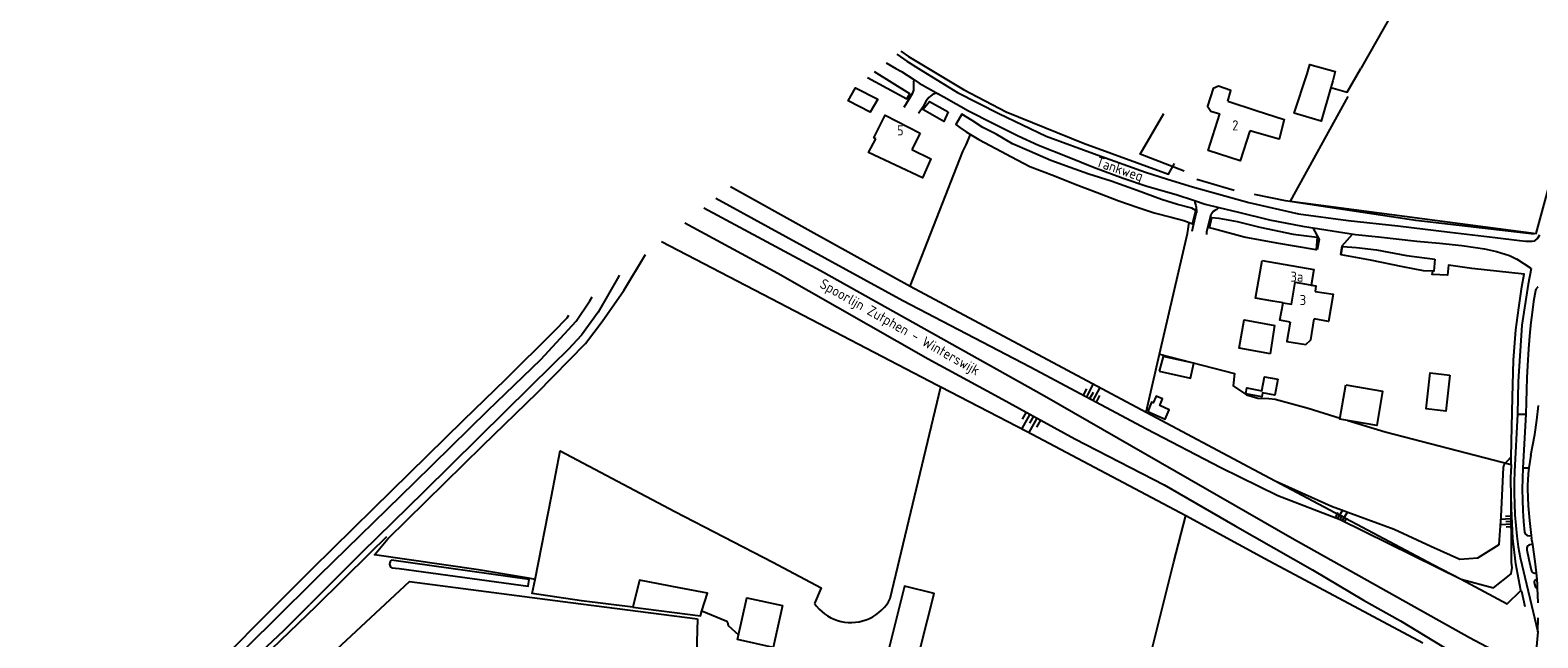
# Model space of a CAD drawing. Header units: metres. Extents: x 226218 to 240385, y 439369 to 449677.
# Tile 330 of 353: x 237457 to 237828, y 447860 to 448009. Entities that reach past the tile are written whole.
import ezdxf

# ---------------------------------------------------------------- set-up
doc = ezdxf.new("R2010")
doc.units = ezdxf.units.M
doc.header["$MEASUREMENT"] = 0
for name, color, linetype in [('ASSPOOR', 253, 'Continuous'), ('BIJGEBOUW', 4, 'Continuous'), ('DAKRAND', 4, 'Continuous'), ('DAKRAND-BYG', 4, 'Continuous'), ('HEG', 253, 'Continuous'), ('HEK', 253, 'Continuous'), ('HOOFDGEBOUW', 4, 'Continuous'), ('HUISNUMMER', 253, 'Continuous'), ('INSTEEKSLOOT', 153, 'Continuous'), ('KANTVERH', 253, 'Continuous'), ('OVLIJNOBJ', 253, 'Continuous'), ('RASTER', 253, 'Continuous'), ('STRAATNAAM', 253, 'Continuous'), ('TALUD', 253, 'Continuous'), ('TUSSENMUUR', 253, 'Continuous')]:
    doc.layers.add(name, color=color, linetype=linetype)
doc.styles.get("Standard").update_dxf_attribs({"font": 'iso.shx'})

# ---------------------------------------------------------------- blocks, each defined once
blk = doc.blocks.new('TA', base_point=(75009.5, 300012))
for p, q in [((75009.5, 300012.5), (75010, 300012.5)), ((75009.5, 300012.25), (75010.5, 300012.25)), ((75009.5, 300012), (75010, 300012)), ((75009.5, 300011.75), (75010.5, 300011.75)), ((75009.5, 300011.5), (75010, 300011.5))]:
    blk.add_line(p, q)

msp = doc.modelspace()

# ---------------------------------------------------------------- linework, layer by layer
at = {"layer": 'ASSPOOR'}
msp.add_lwpolyline([(237622.38, 447965.73), (237651.07, 447950.28), (237706.18, 447919.51), (237767.14, 447884.5), (237810.86, 447860.09), (237824.64, 447852.77), (237827.76, 447851.09), (237832.77, 447848.42), (237837.8, 447845.75), (237857.05, 447835.57), (237858.82, 447834.64), (237879.8, 447823.18), (237904.02, 447810.23), (237933.45, 447794.37), (237936.7, 447792.71), (237999.57, 447758.89), (238000, 447758.66)], dxfattribs=at)
at = {"layer": 'BIJGEBOUW'}
msp.add_lwpolyline([(237666.88, 447853.3), (237674.14, 447851.46), (237679.06, 447870.84), (237671.79, 447872.68), (237666.88, 447853.3)], dxfattribs=at)
at = {"layer": 'DAKRAND'}
msp.add_line((237761.87, 447929.83), (237762.87, 447936.8), dxfattribs=at)
for points in [[(237751.32, 447991.93), (237752.1, 447994.57), (237749.03, 447995.66), (237747.71, 447995.03), (237746.36, 447990.74), (237747.17, 447989.46), (237749.38, 447988.8)], [(237758.33, 447989.67), (237765.22, 447987.47), (237764, 447982.59), (237756.73, 447984.69)], [(237673.58, 447980.1), (237678.23, 447977.77), (237676.2, 447973.09), (237662.91, 447979.36), (237664.68, 447982.71)], [(237762.44, 447942.79), (237758.13, 447943.49), (237759.79, 447952.8)], [(237772.8, 447945.15), (237777.26, 447944.5), (237776.12, 447937.78), (237772.62, 447938.41)], [(237766.71, 447937.62), (237765.89, 447932.87), (237770.55, 447932.07), (237771.74, 447933.24), (237772.62, 447938.41)]]:
    msp.add_lwpolyline(points, dxfattribs=at)
at = {"layer": 'DAKRAND-BYG'}
for points in [[(237770.87, 447998.68), (237771.56, 448000.98), (237777.78, 447999.23), (237777.17, 447996.91)], [(237777.17, 447996.91), (237776.72, 447995.35), (237774.29, 447987.04), (237767.64, 447988.98), (237770.87, 447998.68)], [(237665.2, 447992.43), (237663.29, 447989.21), (237657.91, 447992), (237659.72, 447995.26), (237665.2, 447992.43)], [(237734.47, 447925.59), (237742.16, 447923.86), (237742.98, 447927.49), (237735.43, 447929.19), (237734.47, 447925.59)], [(237763.61, 447923.61), (237762.9, 447919.65), (237759.86, 447920.19), (237759.7, 447919.27), (237755.76, 447919.98), (237756.02, 447921.42), (237759.72, 447920.75), (237760.34, 447924.2), (237763.61, 447923.61)], [(237805.98, 447924.57), (237804.98, 447915.72), (237800.15, 447916.28), (237801.15, 447925.12), (237805.98, 447924.57)], [(237731.68, 447915.66), (237735.92, 447913.78), (237736.92, 447916.06), (237734.57, 447917.1), (237735.28, 447918.71), (237733.67, 447919.42), (237732.93, 447917.74), (237732.52, 447917.92), (237731.68, 447915.66)], [(237780.35, 447922.18), (237789.41, 447920.65), (237787.98, 447912.23), (237778.93, 447913.77), (237780.35, 447922.18)], [(237641.71, 447867.92), (237639.46, 447857.62), (237630.68, 447859.53), (237632.93, 447869.83), (237641.71, 447867.92)]]:
    msp.add_lwpolyline(points, dxfattribs=at)
at = {"layer": 'HEG'}
for p, q in [((237752.86, 447970.02), (237743.7, 447972.72)), ((237765.56, 447967.41), (237757.91, 447968.97))]:
    msp.add_line(p, q, dxfattribs=at)
msp.add_lwpolyline([(237740.62, 447974.73), (237729.8, 447978.94), (237735.56, 447988.95)], dxfattribs=at)
at = {"layer": 'HEK'}
msp.add_line((237766.8, 447967.38), (237780.95, 447993.09), dxfattribs=at)
for points in [[(237790.92, 448070.31), (237816.83, 448057.59), (237800.93, 448029.68), (237784.04, 448000)], [(237776.72, 447995.35), (237780.71, 447994.15), (237784.04, 448000)], [(237826.73, 447959.22), (237797.62, 447962.61), (237765.56, 447967.41)], [(237673.17, 447946.43), (237731.2, 447915.51), (237757.76, 447901.34), (237763.02, 447898.56), (237801.82, 447878.04), (237808.74, 447874.38), (237820.12, 447868.36), (237823.42, 447871.63), (237823.59, 447871.45), (237824.44, 447867.66)], [(237728.63, 447840.94), (237738.08, 447878.67), (237741.01, 447890.02)], [(237549.74, 447768.52), (237527.9, 447746.11), (237513.95, 447731.87), (237509.64, 447728.11), (237507.52, 447726.21), (237502.57, 447723.32), (237497.65, 447720.46), (237477.15, 447710.45), (237456.55, 447700.37), (237459.3, 447766.04), (237461.94, 447831.03), (237479.12, 447829.47), (237493.32, 447828.19), (237498.63, 447830.29), (237506.59, 447833.38), (237524.92, 447850.56), (237549.89, 447873.86), (237589.58, 447868.7), (237620.82, 447864.63)], [(237620.82, 447864.63), (237620.23, 447844.55), (237619.68, 447824.49), (237615.71, 447823.71), (237610.1, 447822.69), (237602.73, 447818.37), (237595.39, 447814.04), (237575.08, 447793.98), (237560.89, 447779.95)]]:
    msp.add_lwpolyline(points, dxfattribs=at)
at = {"layer": 'HOOFDGEBOUW'}
for p, q in [((237751.32, 447991.93), (237758.33, 447989.67)), ((237675.62, 447984.08), (237673.58, 447980.1)), ((237773.04, 447946.51), (237772.8, 447945.15)), ((237764.93, 447942.35), (237762.44, 447942.79))]:
    msp.add_line(p, q, dxfattribs=at)
for points in [[(237664.68, 447982.71), (237664.2, 447982.96), (237667.02, 447988.47), (237675.62, 447984.08)], [(237756.73, 447984.69), (237754.36, 447977.28), (237746.49, 447979.8), (237749.38, 447988.8)], [(237759.79, 447952.8), (237772.51, 447950.58), (237771.84, 447946.73), (237773.04, 447946.53), (237773.04, 447946.51)], [(237766.71, 447937.62), (237764.18, 447938.07), (237764.93, 447942.35)], [(237761.87, 447929.83), (237754.12, 447931.21), (237755.35, 447938.14), (237762.87, 447936.8)]]:
    msp.add_lwpolyline(points, dxfattribs=at)
at = {"layer": 'INSTEEKSLOOT'}
msp.add_line((237579.35, 447874.36), (237545.48, 447879.11), dxfattribs=at)
for points in [[(237662.64, 447997.73), (237672.33, 447992.51), (237673.09, 447993.76), (237664.41, 447999.14)], [(237682.5, 447989.29), (237681.41, 447986.96), (237676.23, 447989.89), (237677.91, 447991.84), (237682.5, 447989.29)], [(237743.46, 447965.04), (237742.46, 447965.66), (237738.97, 447966.5), (237734.99, 447967.76), (237729.03, 447969.94), (237722.59, 447972.25), (237717.11, 447974.02), (237712.55, 447975.62), (237707.79, 447977.39), (237702.55, 447979.67), (237698.3, 447981.48), (237694.29, 447983.8), (237691.07, 447985.47), (237688.43, 447987.18), (237685.86, 447988.78), (237684.42, 447986.24), (237685.35, 447985.46), (237686.96, 447984.37), (237688.03, 447983.72), (237690.05, 447982.49), (237694.23, 447980.27), (237698.1, 447978.23), (237702.59, 447975.91), (237708.66, 447973.56), (237713.73, 447971.52), (237719.21, 447969.51), (237724.48, 447967.4), (237729.01, 447965.9), (237733.19, 447964.47), (237737.43, 447963.45), (237740.48, 447962.57), (237741.85, 447962.09)], [(237741.85, 447962.09), (237742.61, 447961.82), (237743.46, 447965.04)], [(237773.36, 447958.53), (237773.06, 447955.41), (237763.36, 447957), (237755.38, 447958.49), (237747.78, 447960.53), (237746.85, 447960.84), (237747.43, 447963.34), (237749.14, 447963.14), (237753.66, 447962.39), (237759.18, 447960.97), (237767.4, 447959.24), (237773.36, 447958.53)], [(237802.3, 447953.08), (237802.03, 447950.17), (237801.82, 447950.17), (237799.5, 447950.2), (237794.43, 447951.18), (237786.48, 447952.81), (237779.26, 447954.2), (237779.56, 447956.22), (237783.02, 447955.95), (237787.95, 447955.41), (237795.31, 447954.03), (237802.3, 447953.08)], [(237601.55, 447949.17), (237601.44, 447948.94), (237596.35, 447940.08), (237592.26, 447934.39), (237588.94, 447930.89), (237585.14, 447927.09), (237573.58, 447915.72), (237553.34, 447895.82), (237538.22, 447880.97), (237533.76, 447876.55), (237525.41, 447868.19)], [(237515.89, 447863.57), (237527.77, 447875.41), (237551.16, 447898.2), (237569.22, 447915.9), (237582.22, 447928.44), (237590.91, 447937.88), (237594.28, 447942.85), (237594.86, 447943.86)], [(237545.48, 447879.11), (237545.29, 447878.91), (237545.14, 447878.67), (237545.05, 447878.4), (237545.03, 447878.12), (237545.07, 447877.84), (237545.17, 447877.57), (237545.33, 447877.34), (237545.54, 447877.15)], [(237545.54, 447877.15), (237547.38, 447877.01), (237579.11, 447872.69), (237579.35, 447874.36)], [(237491.2, 447841.07), (237491.99, 447841.24), (237492.57, 447841.42), (237493.36, 447841.59), (237494.35, 447841.8), (237495.21, 447842.11), (237496.34, 447842.59), (237497.19, 447843.03), (237498.08, 447843.45), (237499.35, 447844.17), (237500.51, 447845.06), (237502.18, 447846.3), (237503.76, 447847.43), (237518.96, 447861.77), (237525.41, 447868.19)], [(237484.11, 447844.55), (237485.62, 447844.52), (237486.88, 447844.48), (237487.71, 447844.49), (237489.01, 447844.49), (237489.76, 447844.49), (237490.75, 447844.6), (237491.47, 447844.77), (237492.36, 447845.01), (237493.18, 447845.18), (237493.76, 447845.32), (237494.65, 447845.56), (237495.75, 447845.98), (237496.53, 447846.42), (237497.46, 447846.94), (237498.21, 447847.39), (237499.44, 447848.21), (237501.32, 447849.58), (237503.64, 447851.61), (237515.89, 447863.57)]]:
    msp.add_lwpolyline(points, dxfattribs=at)
at = {"layer": 'KANTVERH'}
for p, q in [((237667.21, 448001.36), (237669.65, 448000)), ((237669.86, 448003.47), (237672.31, 448001.79)), ((237672.31, 448001.79), (237675.2, 448000)), ((237825.99, 447950.8), (237822.46, 447953.06)), ((237822.64, 447914.95), (237821.92, 447900.87)), ((237822.62, 447915), (237824.69, 447914.95)), ((237824.69, 447914.95), (237823.93, 447901.79)), ((237823.93, 447901.79), (237825.44, 447901.81)), ((237826.4, 447882.94), (237825.7, 447882.82)), ((237826.03, 447885.15), (237826.12, 447884.52)), ((237826.4, 447882.94), (237826.12, 447884.52)), ((237827, 447878.71), (237826.4, 447882.94)), ((237823.27, 447879.74), (237827.64, 447861.43)), ((237827.34, 447875.92), (237827, 447878.71)), ((237827.15, 447875.86), (237827.34, 447875.92)), ((237827.4, 447875.31), (237827.34, 447875.92)), ((237827.48, 447874.24), (237827.4, 447875.31)), ((237826.73, 447873.62), (237826.95, 447872.67)), ((237827.48, 447874.24), (237827.33, 447874.25)), ((237827.43, 447872.26), (237827.59, 447872.26)), ((237827.55, 447873.14), (237827.48, 447874.24)), ((237827.59, 447872.26), (237827.55, 447873.14)), ((237827.7, 447868.56), (237827.59, 447872.26)), ((237827.64, 447861.43), (237827.75, 447864.86)), ((237827.64, 447861.43), (237826.82, 447852.45))]:
    msp.add_line(p, q, dxfattribs=at)
for points in [[(237669.65, 448000), (237671.05, 447999.22), (237674.07, 447997.24), (237673.99, 447996.63), (237674, 447995.6), (237673.96, 447994.68), (237673.66, 447993.79), (237672.94, 447992.52), (237671.58, 447990.43)], [(237674.07, 447997.24), (237675.36, 447996.39), (237680.23, 447993.67), (237679.44, 447993.9), (237678.55, 447993.49), (237677.77, 447992.87), (237677.09, 447992.05), (237676.27, 447990.51), (237675.24, 447988.93)], [(237675.2, 448000), (237684.78, 447994.05), (237694.96, 447988.9), (237706.65, 447983.38), (237719.15, 447978.79), (237731.04, 447974.46), (237736.53, 447972.76), (237742.66, 447970.86), (237756.5, 447966.99), (237768.76, 447964.27), (237780.98, 447962.59), (237793.21, 447961.28), (237805.98, 447959.73), (237817.18, 447958.39), (237823.14, 447957.65), (237824.71, 447957.54), (237825.5, 447957.51), (237826.25, 447957.51), (237826.87, 447957.58), (237827.55, 447958.17), (237828.1, 447959.06)], [(237680.23, 447993.67), (237681.47, 447992.98), (237687.53, 447989.57), (237693.53, 447986.54), (237699.73, 447983.43), (237704.77, 447981.12), (237712.24, 447978.19), (237718.27, 447975.74), (237725.6, 447973.05), (237731.39, 447971.04), (237738.62, 447968.97), (237743.16, 447967.49), (237743.25, 447966.99), (237743.45, 447966.31), (237743.52, 447965.86), (237743.59, 447964.9), (237743.6, 447964.46), (237743.49, 447964.25), (237742.47, 447959.87)], [(237743.16, 447967.49), (237745.75, 447966.66), (237749.13, 447965.82), (237748.63, 447965.33), (237748.15, 447965.09), (237747.74, 447964.78), (237747.43, 447964.36), (237747.19, 447964.06), (237746.07, 447959.71), (237746.07, 447959.19)], [(237749.13, 447965.82), (237754, 447964.62), (237761.57, 447962.75), (237769.72, 447961.23), (237782.74, 447959.13), (237788.42, 447958.6), (237797.84, 447957.52), (237803.42, 447957.02), (237808.93, 447956.48), (237812.29, 447955.98), (237814.55, 447955.64), (237817.49, 447955), (237820.68, 447953.98), (237822.46, 447953.06)], [(237772.26, 447960.84), (237773.78, 447957.9), (237773.34, 447955.37)], [(237779.12, 447954.22), (237779.48, 447956.34), (237782.02, 447959.22)], [(237825.99, 447950.8), (237825.29, 447946.97), (237823.73, 447936.9), (237822.82, 447923), (237822.62, 447915), (237822.64, 447914.95)], [(237827.04, 447945.43), (237826.6, 447942.7), (237826.22, 447939.97)], [(237827.23, 447945.83), (237827.11, 447945.64), (237827.04, 447945.43)], [(237827.76, 447946.19), (237827.57, 447946.1), (237827.39, 447945.98), (237827.23, 447945.83)], [(237826.22, 447939.97), (237825.93, 447937.56), (237825.7, 447935.14)], [(237825.7, 447935.14), (237825.38, 447931.04), (237825.11, 447926.95)], [(237825.11, 447926.95), (237824.94, 447923.95), (237824.82, 447920.95)], [(237824.82, 447920.95), (237824.74, 447917.95), (237824.69, 447914.95)], [(237826.9, 447910.01), (237827.37, 447913.54), (237827.79, 447917.08)], [(237825.91, 447904.93), (237826.42, 447907.47), (237826.9, 447910.01)], [(237825.91, 447904.93), (237825.66, 447903.37), (237825.44, 447901.81)], [(237821.92, 447900.87), (237821.83, 447898.22), (237821.81, 447895.56), (237821.86, 447892.91), (237821.99, 447890.26), (237822.2, 447887.62), (237822.48, 447884.98), (237822.83, 447882.36), (237823.27, 447879.74)], [(237823.93, 447901.79), (237823.83, 447899.16), (237823.8, 447896.52), (237823.83, 447893.88), (237823.94, 447891.24), (237824.11, 447888.61), (237824.35, 447885.98)], [(237825.44, 447901.81), (237825.28, 447900.28), (237825.15, 447898.74)], [(237825.15, 447898.74), (237825.1, 447897.63), (237825.09, 447896.52)], [(237825.09, 447896.52), (237825.14, 447894.49), (237825.27, 447892.46)], [(237825.27, 447892.46), (237825.61, 447888.8), (237826.03, 447885.15)], [(237824.35, 447885.98), (237824.49, 447885.59), (237825.03, 447885.14), (237825.69, 447885.1), (237826.03, 447885.15)], [(237825.7, 447882.82), (237825.45, 447882.73), (237825.22, 447882.58), (237825.05, 447882.38), (237824.94, 447882.13), (237824.91, 447881.86), (237824.94, 447881.6)], [(237824.94, 447881.6), (237825.4, 447879.23), (237826, 447876.69)], [(237826, 447876.69), (237826.09, 447876.45), (237826.23, 447876.24), (237826.42, 447876.07), (237826.64, 447875.94), (237826.89, 447875.87), (237827.15, 447875.86)], [(237827.33, 447874.25), (237827.13, 447874.23), (237826.95, 447874.14), (237826.82, 447874), (237826.74, 447873.82), (237826.73, 447873.62)], [(237826.95, 447872.67), (237827.02, 447872.51), (237827.13, 447872.39), (237827.27, 447872.3), (237827.43, 447872.26)]]:
    msp.add_lwpolyline(points, dxfattribs=at)
at = {"layer": 'OVLIJNOBJ'}
msp.add_line((237668.23, 447869.66), (237680.73, 447921.7), dxfattribs=at)
for points in [[(237670.85, 448004.26), (237672.78, 448002.96), (237677.68, 448000)], [(237677.68, 448000), (237686.29, 447994.8), (237696.74, 447989.32), (237715.83, 447981.59), (237736.73, 447974.03), (237738.19, 447976.6)], [(237625.33, 447968.08), (237638.2, 447961.07), (237671.38, 447942.94), (237702.67, 447926.59), (237731.35, 447911.39), (237749.6, 447901.88), (237763.65, 447894.95), (237778.96, 447889.04), (237808.74, 447874.38), (237816.7, 447872.29), (237821.1, 447875.74), (237821.34, 447877.27), (237821.15, 447878.51), (237821.06, 447895.16)], [(237617.73, 447962.04), (237640.61, 447949.64), (237677.6, 447928.58), (237694.95, 447919.15), (237713.72, 447908.94), (237735.64, 447897.56), (237753.18, 447887.49), (237772.15, 447876.68), (237784.76, 447869.2), (237793.8, 447864.18), (237823.1, 447846.33)], [(237819.16, 447901.88), (237819.35, 447902.62), (237821.09, 447904.47)], [(237763.02, 447898.56), (237776.82, 447892.38), (237792.24, 447886.66), (237801.27, 447882.53), (237808.41, 447879.31), (237812.89, 447879.66), (237818.11, 447882.92), (237818.59, 447889.81), (237819.16, 447901.88)], [(237741.01, 447890.02), (237760.48, 447879.48), (237799.3, 447858.74)], [(237505.03, 447846.67), (237526.93, 447867.79), (237540.26, 447880.84), (237544.31, 447884.89)], [(237649.58, 447868.45), (237650.12, 447867.73), (237650.72, 447867.06), (237651.37, 447866.44), (237652.07, 447865.87), (237652.82, 447865.37), (237653.6, 447864.93), (237654.41, 447864.55), (237655.26, 447864.25), (237656.13, 447864.01), (237657.01, 447863.85), (237657.9, 447863.76), (237658.8, 447863.74), (237659.7, 447863.8), (237660.59, 447863.93), (237661.46, 447864.14), (237662.32, 447864.41), (237663.15, 447864.76), (237663.95, 447865.17), (237664.71, 447865.65), (237665.43, 447866.19), (237666.1, 447866.78), (237666.72, 447867.43), (237667.29, 447868.13), (237667.79, 447868.87), (237668.23, 447869.66)]]:
    msp.add_lwpolyline(points, dxfattribs=at)
at = {"layer": 'RASTER'}
for points in [[(237766.8, 447967.38), (237827.27, 447959.43), (237832.17, 447977.45), (237835.87, 447988.79), (237840.47, 447998.52), (237841.14, 448000)], [(237673.17, 447946.43), (237686.15, 447979.57), (237686.9, 447981.25), (237688.03, 447983.72)], [(237628.96, 447970.96), (237648.7, 447959.99), (237673.17, 447946.43)], [(237731.2, 447915.51), (237734.51, 447929.76), (237741.38, 447959.42), (237741.85, 447962.09)], [(237611.96, 447957.45), (237638.93, 447943.39), (237679.92, 447922.12), (237680.73, 447921.7)], [(237604.87, 447867.49), (237592.29, 447869.11), (237580.1, 447870.84), (237580.87, 447874.33), (237579.22, 447874.69), (237566.87, 447876.72), (237541.33, 447880.38), (237544.56, 447884.3), (237568.01, 447907.31), (237581.31, 447920.24), (237593.27, 447932.38), (237597.35, 447937.75), (237602.64, 447945.41), (237607.98, 447954.28)], [(237821.05, 447902.59), (237821.09, 447904.47), (237821.37, 447919.19), (237821.66, 447928.23), (237822.26, 447935.73), (237822.93, 447941.14), (237823.74, 447946.31), (237824.28, 447949.43), (237811.43, 447950.8), (237805.62, 447951.58), (237805.39, 447949.15), (237801.65, 447949.35), (237801.82, 447950.17)], [(237519.4, 447870.38), (237526.06, 447877.03), (237541.02, 447891.78), (237563.25, 447913.5), (237573.6, 447923.56), (237585.41, 447935.29), (237588.69, 447938.68), (237589.12, 447939.29)], [(237734.51, 447929.76), (237752.95, 447924.97), (237752.65, 447921.92), (237755.95, 447919.7), (237758.72, 447918.92), (237761.42, 447918.86), (237763, 447918.69), (237771.12, 447916.45), (237778.97, 447914.03)], [(237680.73, 447921.7), (237701.75, 447910.79), (237741.01, 447890.02)], [(237780.91, 447913.43), (237790.1, 447910.6), (237821.05, 447902.59), (237821.04, 447901.63)], [(237580.87, 447874.33), (237584.86, 447894.81), (237587.04, 447906), (237615.24, 447891.05), (237639.38, 447878.55), (237651.24, 447872.27), (237649.58, 447868.45)], [(237823.42, 447871.63), (237822.23, 447878.21), (237821.5, 447884.44), (237821.12, 447891.85), (237821.06, 447895.16), (237820.99, 447898.69), (237821.04, 447901.63)], [(237604.87, 447867.49), (237621.52, 447865.36), (237621.9, 447866.61), (237623.23, 447871), (237616.29, 447872.28), (237606.5, 447874.12), (237604.87, 447867.49)], [(237471.39, 447848.02), (237489.07, 447846.54), (237491.36, 447846.82), (237493.79, 447847.34), (237495.57, 447848.06), (237497.35, 447849.23), (237500.15, 447851.02), (237519.4, 447870.38)], [(237621.9, 447866.61), (237628, 447864.04), (237628.15, 447863.82), (237628.34, 447862.97), (237630.93, 447860.69)]]:
    msp.add_lwpolyline(points, dxfattribs=at)
at = {"layer": 'TUSSENMUUR'}
msp.add_lwpolyline([(237764.93, 447942.35), (237767.03, 447941.99), (237767.88, 447947.43), (237773.04, 447946.51)], dxfattribs=at)

# ---------------------------------------------------------------- block references
at = {"layer": 'TALUD'}
for p, xscale, yscale, rotation in [((237717.4, 447918.8), 3.6, 3.6, 61.84599999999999), ((237703.48, 447914.51), 4.06, 4.06, 240.9152), ((237778.97, 447889.07), 2.47, 2.47, 59.5168), ((237821.08, 447888.58), 2.64, 2.64, 184.0206)]:
    msp.add_blockref('TA', p, dxfattribs=dict(at, xscale=xscale, yscale=yscale, rotation=rotation))

# ---------------------------------------------------------------- texts
at = {"layer": 'HUISNUMMER'}
for s, p in [('5', (237669.91, 447983.52)), ('2', (237752.41, 447984.74)), ('3a', (237766.76, 447947.54)), ('3', (237769.03, 447941.8))]:
    msp.add_text(s, height=2.5, dxfattribs=at).set_placement(p)
at = {"layer": 'STRAATNAAM'}
for s, rotation, p in [('Tankweg', 341.2024, (237718.72, 447975.99)), ('Spoorlijn Zutphen - Winterswijk', 330.5393, (237650.65, 447946.28))]:
    msp.add_text(s, height=2.5, rotation=rotation, dxfattribs=at).set_placement(p)

doc.saveas('drawing.dxf')
